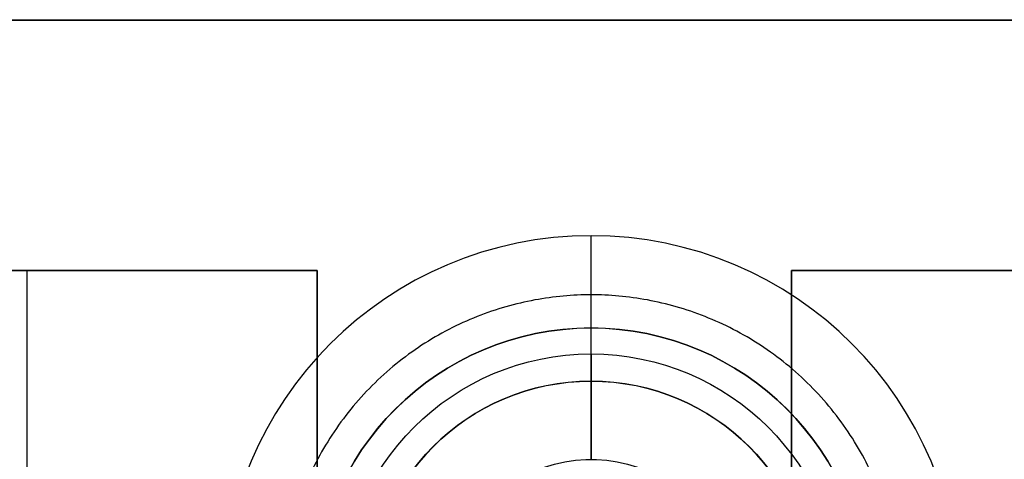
# Model space of a CAD drawing. Header units: millimetres. Extents: x -809 to 684, y -15 to 16.
# Tile 655 of 656: x 631.12 to 649.8, y 4.11 to 12.46. Entities that reach past the tile are written whole.
import ezdxf

# ---------------------------------------------------------------- set-up
doc = ezdxf.new("R2010")
doc.units = ezdxf.units.MM
doc.layers.add('METAL NEGRO', color=7, linetype='Continuous')

msp = doc.modelspace()

# ---------------------------------------------------------------- linework, layer by layer
at = {"layer": 'METAL NEGRO'}
for p, q in [((474.962, 12.451, 1109.497), (683.962, 12.451, 1109.497)), ((625.762, 7.697, 1118.494), (636.762, 7.697, 1118.494)), ((631.262, 7.696, 1118.744), (631.262, 7.697, 1118.244)), ((631.262, -5.303, 1118.238), (631.262, 7.697, 1118.244)), ((636.762, 7.697, 1118.491), (636.762, -5.303, 1118.491)), ((636.762, -5.304, 1118.738), (636.762, 7.696, 1118.744)), ((645.762, 7.697, 1118.494), (656.762, 7.697, 1118.494)), ((645.762, -5.303, 1118.491), (645.762, 7.697, 1118.491)), ((645.762, 7.696, 1118.744), (645.762, -5.304, 1118.738)), ((641.962, 6.605, 1100.244), (641.962, 6.605, 1101.744)), ((641.962, 5.593, 1100.243), (641.962, 6.605, 1100.244)), ((641.962, 6.113, 1085.243), (641.962, 4.113, 1085.243)), ((641.962, 5.596, 1093.743), (641.962, 5.593, 1100.243)), ((641.962, 4.108, 1093.743), (641.962, 5.596, 1093.743))]:
    msp.add_line(p, q, dxfattribs=at)
at = {"layer": 'METAL NEGRO', "extrusion": (0, -0.000480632, 1)}
for centre, radius in [((641.962, 1.884, 1100.24), 7), ((641.962, 1.884, 1101.74), 5.25), ((641.962, 1.884, 1100.99), 5.25), ((641.962, 1.884, 1096.99), 4.238), ((641.962, 1.884, 1100.24), 4.238)]:
    msp.add_arc(centre, radius, 0, 180, dxfattribs=at)
at = {"layer": 'METAL NEGRO', "extrusion": (0, 0.000480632, -1)}
for centre, radius, end in [((-641.962, 1.884, -1100.24), 5.25, 180), ((-641.962, 1.884, -1085.24), 4.75, 180), ((-641.962, 1.884, -1093.74), 4.238, 180), ((-641.962, 1.884, -1089.49), 2.75, 133.8014)]:
    msp.add_arc(centre, radius, 0, end, dxfattribs=at)
at = {"layer": 'METAL NEGRO'}
for points in [[(474.962, 12.455, 1100.247), (683.962, 12.455, 1100.247)], [(474.962, 12.446, 1118.747), (683.962, 12.446, 1118.747)], [(641.962, 6.113, 1085.243), (641.962, 8.355, 1100.245)], [(625.762, 7.697, 1118.244), (636.762, 7.697, 1118.244)], [(636.762, 7.696, 1118.744), (625.762, 7.696, 1118.744)], [(636.762, 7.696, 1118.744), (636.762, 7.697, 1118.244)], [(636.762, 7.697, 1118.244), (636.762, -5.303, 1118.238)], [(645.762, 7.697, 1118.244), (656.762, 7.697, 1118.244)], [(645.762, 7.696, 1118.744), (645.762, 7.697, 1118.244)], [(645.762, -5.303, 1118.238), (645.762, 7.697, 1118.244)], [(656.762, 7.696, 1118.744), (645.762, 7.696, 1118.744)]]:
    msp.add_open_spline(points, degree=1, dxfattribs=at)
msp.add_rational_spline([(647.837, 1.359, 1092.741), (647.837, 7.234, 1092.744), (641.962, 7.234, 1092.744), (636.087, 7.234, 1092.744), (636.087, 1.359, 1092.741)], [1, 0.707106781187, 1, 0.707106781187, 1], degree=2, knots=[1.570796, 1.570796, 1.570796, 3.141593, 3.141593, 4.712389, 4.712389, 4.712389], dxfattribs=at)

doc.saveas('drawing.dxf')
